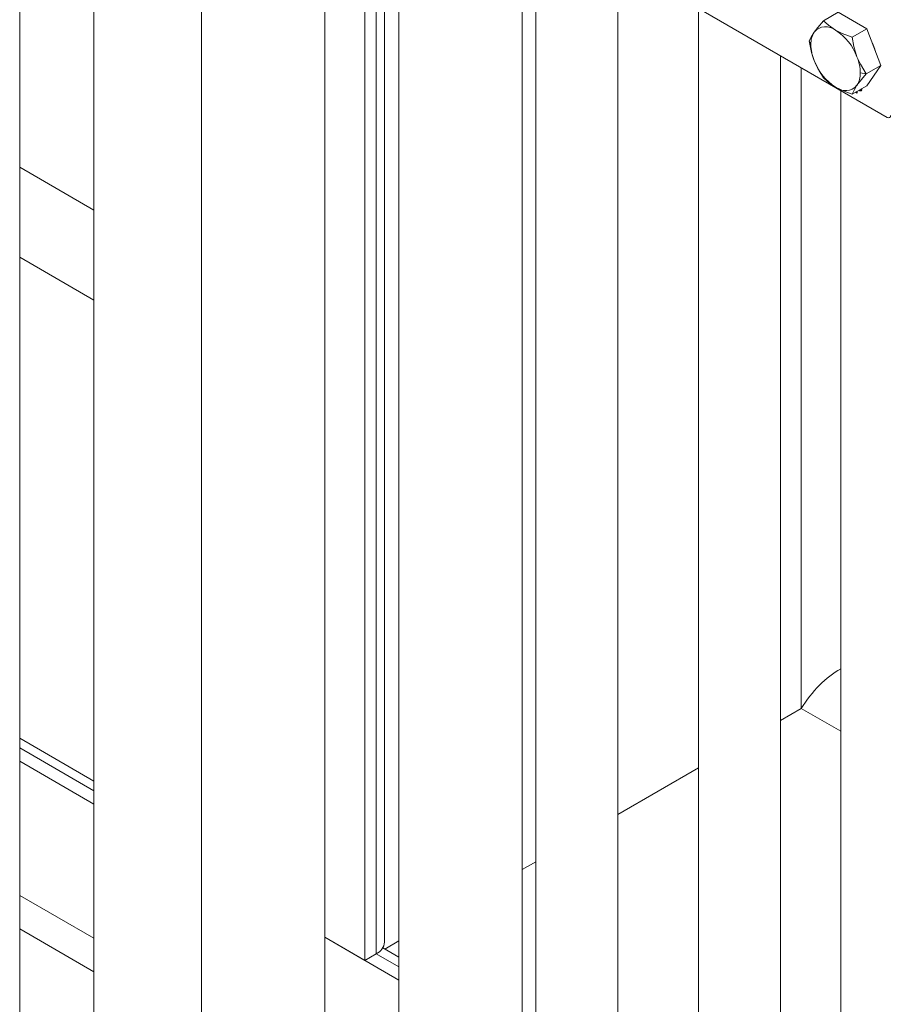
# Model space of a CAD drawing. Header units: millimetres. Extents: x 525 to 29324, y 175 to 20618.
# Tile 356 of 588: x 21054 to 21265, y 12732 to 12972. Entities that reach past the tile are written whole.
import ezdxf

# ---------------------------------------------------------------- set-up
doc = ezdxf.new("R2010")
doc.units = ezdxf.units.MM
doc.linetypes.add('SLD-Continua', pattern=[0])

msp = doc.modelspace()

# ---------------------------------------------------------------- linework, layer by layer
at = {"color": 7, "linetype": 'SLD-Continua', "lineweight": 18, "ltscale": 35}
for p, q in [((21053.67, 12134.44), (21053.67, 13067.3)), ((21071.75, 13039.6), (21071.75, 12162.19)), ((21137.67, 12742.61), (21137.67, 13030.07)), ((21137.67, 12742.61), (21137.67, 13030.07)), ((21137.67, 12742.61), (21137.67, 13030.07)), ((21137.67, 12742.61), (21137.67, 13030.07)), ((21137.67, 12742.61), (21137.67, 13030.07)), ((21097.92, 13024.5), (21097.92, 12091.59)), ((21127.92, 12091.59), (21127.92, 13024.45)), ((21140.45, 12744.22), (21140.45, 13024.52)), ((21140.45, 12744.22), (21140.45, 13024.52)), ((21140.45, 12744.22), (21140.45, 13024.52)), ((21140.45, 12744.22), (21140.45, 13024.52)), ((21140.45, 12744.22), (21140.45, 13024.52)), ((21142.5, 12747.08), (21142.5, 13018.38)), ((21142.5, 12747.08), (21142.5, 13018.38)), ((21142.5, 12747.08), (21142.5, 13018.38)), ((21142.5, 12747.08), (21142.5, 13018.38)), ((21142.5, 12747.08), (21142.5, 13018.38)), ((21146, 13016.33), (21146, 12119.34)), ((21176, 12119.34), (21176, 12999.02)), ((21179.28, 12997.12), (21179.28, 12062.21)), ((21199.28, 12062.21), (21199.28, 12998.3)), ((21216.93, 12975.4), (21264.87, 12947.73)), ((21218.88, 12974.27), (21218.88, 12085.06)), ((21252.92, 12973.33), (21249.35, 12971.27)), ((21259.86, 12969.32), (21252.92, 12973.33)), ((21259.86, 12969.32), (21256.29, 12967.27)), ((21263.33, 12960.38), (21259.86, 12969.32)), ((21245.88, 12966.33), (21246.28, 12965.49)), ((21238.88, 12085.06), (21238.88, 12962.73)), ((21243.93, 12803.91), (21243.93, 12959.82)), ((21243.93, 12803.91), (21243.93, 12959.82)), ((21243.93, 12803.91), (21243.93, 12959.82)), ((21243.93, 12803.91), (21243.93, 12959.82)), ((21243.93, 12803.91), (21243.93, 12959.82)), ((21263.33, 12960.38), (21259.76, 12958.32)), ((21259.86, 12955.44), (21263.33, 12960.38)), ((21258.3, 12958.55), (21259.76, 12958.32)), ((21253.53, 12954.27), (21253.53, 12019.35)), ((21259.86, 12955.44), (21256.29, 12953.38)), ((21257.52, 12953.6), (21257.1, 12953.85)), ((21257.24, 12953.93), (21257.52, 12953.77)), ((21257.27, 12953.95), (21257.34, 12953.91)), ((21257.34, 12953.91), (21257.34, 12953.99)), ((21257.49, 12953.99), (21257.34, 12953.91)), ((21257.49, 12953.99), (21257.49, 12954.07)), ((21257.52, 12954.09), (21257.52, 12953.6)), ((21258.28, 12954.41), (21258.25, 12954.51)), ((21258.35, 12954.45), (21258.28, 12954.41)), ((21258.4, 12954.35), (21258.28, 12954.41)), ((21258.31, 12954.55), (21258.4, 12954.35)), ((21258.46, 12954.32), (21258.6, 12954.4)), ((21258.56, 12954.55), (21258.55, 12954.68)), ((21258.66, 12954.61), (21258.56, 12954.55)), ((21071.75, 12925.19), (21053.67, 12935.62)), ((21071.75, 12925.19), (21053.67, 12935.62)), ((21071.75, 12925.19), (21053.67, 12935.62)), ((21071.75, 12925.19), (21053.67, 12935.62)), ((21071.75, 12925.19), (21053.67, 12935.62)), ((21071.75, 12903.27), (21053.67, 12913.71)), ((21071.75, 12903.27), (21053.67, 12913.71)), ((21071.75, 12903.27), (21053.67, 12913.71)), ((21071.75, 12903.27), (21053.67, 12913.71)), ((21071.75, 12903.27), (21053.67, 12913.71)), ((21243.93, 12803.91), (21238.88, 12800.99)), ((21243.93, 12803.91), (21238.88, 12800.99)), ((21243.93, 12803.91), (21238.88, 12800.99)), ((21243.93, 12803.91), (21238.88, 12800.99)), ((21243.93, 12803.91), (21238.88, 12800.99)), ((21253.53, 12798.36), (21243.93, 12803.91)), ((21253.53, 12798.36), (21243.93, 12803.91)), ((21253.53, 12798.36), (21243.93, 12803.91)), ((21253.53, 12798.36), (21243.93, 12803.91)), ((21253.53, 12798.36), (21243.93, 12803.91)), ((21071.75, 12786.23), (21053.67, 12796.67)), ((21071.75, 12786.23), (21053.67, 12796.67)), ((21071.75, 12786.23), (21053.67, 12796.67)), ((21071.75, 12786.23), (21053.67, 12796.67)), ((21071.75, 12786.23), (21053.67, 12796.67)), ((21071.75, 12783.87), (21053.67, 12794.3)), ((21071.75, 12783.87), (21053.67, 12794.3)), ((21071.75, 12783.87), (21053.67, 12794.3)), ((21071.75, 12783.87), (21053.67, 12794.3)), ((21071.75, 12783.87), (21053.67, 12794.3)), ((21071.75, 12780.65), (21053.67, 12791.09)), ((21071.75, 12780.65), (21053.67, 12791.09)), ((21071.75, 12780.65), (21053.67, 12791.09)), ((21071.75, 12780.65), (21053.67, 12791.09)), ((21071.75, 12780.65), (21053.67, 12791.09)), ((21218.88, 12789.45), (21199.28, 12778.14)), ((21218.88, 12789.45), (21199.28, 12778.14)), ((21218.88, 12789.45), (21199.28, 12778.14)), ((21218.88, 12789.45), (21199.28, 12778.14)), ((21218.88, 12789.45), (21199.28, 12778.14)), ((21179.28, 12766.6), (21176, 12764.7)), ((21179.28, 12766.6), (21176, 12764.7)), ((21179.28, 12766.6), (21176, 12764.7)), ((21179.28, 12766.6), (21176, 12764.7)), ((21179.28, 12766.6), (21176, 12764.7)), ((21071.75, 12747.99), (21053.67, 12758.42)), ((21071.75, 12747.99), (21053.67, 12758.42)), ((21071.75, 12747.99), (21053.67, 12758.42)), ((21071.75, 12739.82), (21053.67, 12750.26)), ((21071.75, 12739.82), (21053.67, 12750.26)), ((21071.75, 12739.82), (21053.67, 12750.26)), ((21146, 12737.8), (21127.92, 12748.24)), ((21146, 12737.8), (21127.92, 12748.24)), ((21146, 12737.8), (21127.92, 12748.24)), ((21146, 12737.8), (21127.92, 12748.24)), ((21146, 12737.8), (21127.92, 12748.24)), ((21127.92, 12748.24), (21137.67, 12742.61)), ((21127.92, 12748.24), (21137.67, 12742.61)), ((21127.92, 12748.24), (21137.67, 12742.61)), ((21127.92, 12748.24), (21137.67, 12742.61)), ((21127.92, 12748.24), (21137.67, 12742.61)), ((21146, 12743.38), (21142.05, 12745.66)), ((21146, 12743.38), (21142.05, 12745.66)), ((21146, 12743.38), (21142.05, 12745.66)), ((21146, 12743.38), (21142.05, 12745.66)), ((21146, 12743.38), (21142.05, 12745.66)), ((21146, 12747.39), (21142.53, 12745.38)), ((21146, 12747.39), (21142.53, 12745.38)), ((21146, 12747.39), (21142.53, 12745.38)), ((21146, 12747.39), (21142.53, 12745.38)), ((21146, 12747.39), (21142.53, 12745.38)), ((21140.45, 12744.22), (21137.67, 12742.61)), ((21140.45, 12744.22), (21137.67, 12742.61)), ((21140.45, 12744.22), (21137.67, 12742.61)), ((21140.45, 12744.22), (21137.67, 12742.61)), ((21140.45, 12744.22), (21137.67, 12742.61)), ((21146, 12741.02), (21140.45, 12744.22)), ((21146, 12741.02), (21140.45, 12744.22)), ((21146, 12741.02), (21140.45, 12744.22)), ((21146, 12741.02), (21140.45, 12744.22)), ((21146, 12741.02), (21140.45, 12744.22))]:
    msp.add_line(p, q, dxfattribs=at)
at = {"color": 7, "linetype": 'SLD-Continua', "lineweight": 18, "ltscale": 35, "flags": 128}
for points in [[(21249.35, 12971.27), (21247.92, 12969.6), (21247.08, 12968.49)], [(21252.29, 12968.96), (21250.58, 12970.14), (21249.35, 12971.27)], [(21247.08, 12968.49), (21246.31, 12967.25), (21245.88, 12966.33)], [(21256.29, 12967.27), (21253.86, 12968.17), (21252.29, 12968.96)], [(21245.88, 12966.33), (21246.45, 12963.5), (21247.08, 12961.55)], [(21257.49, 12962.48), (21256.72, 12965), (21256.29, 12967.27)], [(21247.08, 12961.55), (21248.19, 12959.23), (21249.35, 12957.39)], [(21259.76, 12958.32), (21258.33, 12960.65), (21257.49, 12962.48)], [(21249.35, 12957.39), (21250.92, 12955.98), (21252.29, 12955.08)], [(21257.49, 12955.54), (21258.6, 12956.97), (21259.76, 12958.32)], [(21252.29, 12955.08), (21254.33, 12954.09), (21256.29, 12953.38)], [(21256.29, 12953.38), (21256.86, 12954.56), (21257.49, 12955.54)], [(21258.67, 12954.49), (21258.63, 12954.3), (21258.53, 12954.19), (21258.38, 12954.16), (21258.2, 12954.22), (21258.02, 12954.36), (21258.01, 12954.37)], [(21258.09, 12954.42), (21258.2, 12954.34), (21258.34, 12954.29), (21258.46, 12954.32), (21258.54, 12954.41), (21258.56, 12954.55)], [(21258.6, 12954.24), (21258.52, 12954.24), (21258.36, 12954.29)], [(21258.6, 12954.4), (21258.6, 12954.4), (21258.67, 12954.47)], [(21258.63, 12954.73), (21258.63, 12954.72), (21258.67, 12954.49)]]:
    msp.add_lwpolyline(points, dxfattribs=at)
at = {"color": 7, "linetype": 'SLD-Continua', "lineweight": 18, "ltscale": 1225}
for centre, radius, start, end in [((21251.49, 12965.7), 5.22, 147.657, 182.3504), ((21249.92, 12966.06), 3.74, 50.7621, 139.4825), ((21245.25, 12957.97), 13.04, 20.2251, 57.3667), ((21249.87, 12960.54), 12.56, 14.5222, 27.2672), ((21257.34, 12965.7), 11.07, 181.1076, 202.0199), ((21259.32, 12966.06), 13.04, 200.2251, 237.3667), ((21247.23, 12958.33), 11.07, 1.1076, 22.0199), ((21253.08, 12958.33), 5.22, 327.657, 2.3504), ((21254.65, 12957.97), 3.74, 230.7621, 319.4825), ((21265.18, 12948.1), 0.48, 230.815, 9.2203), ((21139.04, 12747.39), 3.47, 293.9002, 354.7663), ((21139.04, 12747.39), 3.47, 293.9002, 354.7663), ((21139.04, 12747.39), 3.47, 293.9002, 354.7663), ((21139.04, 12747.39), 3.47, 293.9002, 354.7663), ((21139.04, 12747.39), 3.47, 293.9002, 354.7663)]:
    msp.add_arc(centre, radius, start, end, dxfattribs=at)
msp.add_ellipse((21253.83, 12798.19), major_axis=(10.11, 16.14), ratio=0.599856, start_param=0.828241, end_param=1.592557, dxfattribs=at)
msp.add_ellipse((21253.83, 12798.19), major_axis=(10.11, 16.14), ratio=0.599856, start_param=0.828241, end_param=1.592557, dxfattribs=at)
msp.add_ellipse((21253.83, 12798.19), major_axis=(10.11, 16.14), ratio=0.599856, start_param=0.828241, end_param=1.592557, dxfattribs=at)
msp.add_ellipse((21253.83, 12798.19), major_axis=(10.11, 16.14), ratio=0.599856, start_param=0.828241, end_param=1.592557, dxfattribs=at)
msp.add_ellipse((21253.83, 12798.19), major_axis=(10.11, 16.14), ratio=0.599856, start_param=0.828241, end_param=1.592557, dxfattribs=at)

doc.saveas('drawing.dxf')
